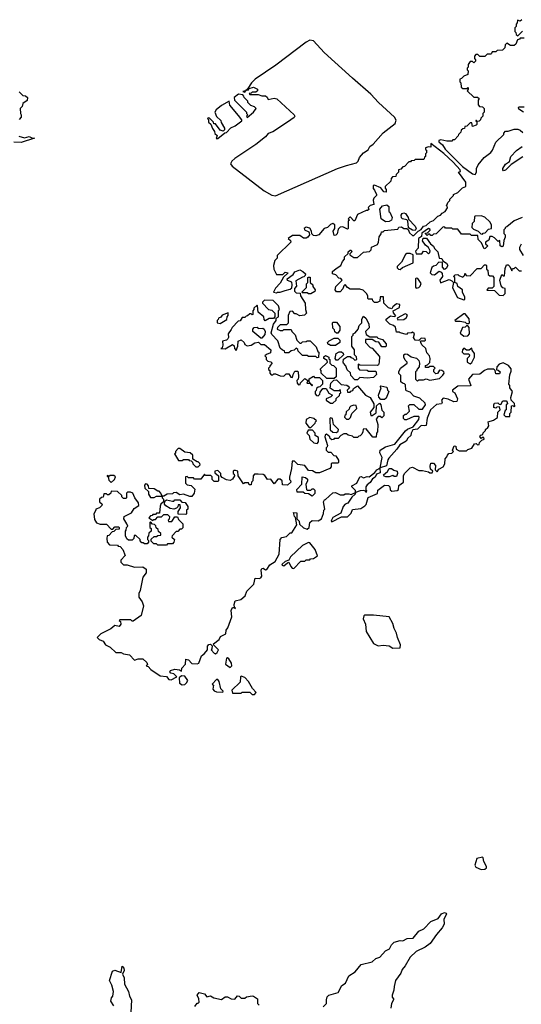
# Model space of a CAD drawing. Extents: x 2472589 to 2662339, y 701009 to 849030.
# Tile 275 of 406: x 2514407 to 2518503, y 817570 to 825612. Entities that reach past the tile are written whole.
import ezdxf

# ---------------------------------------------------------------- set-up
doc = ezdxf.new("R2010")
doc.units = 0

msp = doc.modelspace()

# ---------------------------------------------------------------- linework, layer by layer
at = {"layer": '0CON05XD'}
for points in [[(2518508.3, 825611.7), (2518495, 825600), (2518471.7, 825608.3), (2518470, 825585), (2518460, 825575), (2518460, 825555), (2518450, 825545), (2518450, 825515), (2518458.3, 825508.3), (2518461.7, 825491.7), (2518475, 825480)], [(2516495, 824173.3), (2517003.3, 824395), (2517075, 824421.4), (2517157.9, 824442.1), (2517172, 824455), (2517181.2, 824485), (2517214, 824525), (2517252, 824548), (2517266.2, 824575), (2517293.8, 824595), (2517373.8, 824686.2), (2517472.9, 824765), (2517481.4, 824791.4), (2517466.4, 824816.4), (2517335.7, 824935), (2517274.4, 825004.4), (2517125, 825133.1), (2516893.1, 825343.1), (2516805, 825438.8), (2516775, 825444.3), (2516745, 825429.4), (2516499.2, 825240.8), (2516328.6, 825125), (2516299.2, 825095), (2516270, 825050), (2516260, 825040), (2516250, 825030), (2516230, 825025), (2516245, 825020), (2516260, 825040), (2516275, 825040), (2516281.7, 825048.3), (2516315, 825060), (2516350, 825045), (2516348.3, 825031.7), (2516335, 825020), (2516305, 825020), (2516298.3, 825011.7), (2516281.7, 825008.3), (2516285, 825000), (2516355, 825000), (2516385, 824990), (2516415, 824990), (2516428.3, 824978.3), (2516435, 824960), (2516485, 824970), (2516508, 824965), (2516649.2, 824835), (2516652.9, 824825), (2516647.9, 824812.1), (2516594.2, 824775.8), (2516475, 824694.4), (2516435, 824681.2), (2516415, 824654), (2516335, 824591.9), (2516165, 824477.8), (2516139.4, 824455), (2516129.4, 824435), (2516140.8, 824415), (2516403.9, 824213.9), (2516465, 824178.1), (2516495, 824173.3)], [(2518525, 825460), (2518495, 825460), (2518488.3, 825451.7), (2518471.7, 825448.3), (2518458.3, 825411.7), (2518445, 825400), (2518415, 825400), (2518385, 825420), (2518370, 825405), (2518368.3, 825381.7), (2518348.3, 825361.7), (2518305, 825360), (2518295, 825350), (2518265, 825350), (2518260, 825335), (2518255, 825330), (2518225, 825330), (2518205, 825310), (2518165, 825310), (2518148.3, 825328.3), (2518131.7, 825328.3), (2518120, 825315), (2518120, 825295), (2518130, 825285), (2518128.3, 825271.7), (2518115, 825260), (2518105, 825270), (2518085, 825270), (2518070, 825245), (2518070, 825225), (2518060, 825215), (2518061.7, 825201.7), (2518070, 825195), (2518067, 825163), (2518035, 825150), (2518015, 825130), (2518000, 825125), (2518000, 825105), (2518010, 825095), (2518011.7, 825061.7), (2518025, 825050), (2518055, 825050), (2518068.3, 825058.3), (2518070, 825045), (2518061.7, 825031.7), (2518115, 824980), (2518145, 824980), (2518158.3, 824968.3), (2518150, 824955), (2518150, 824915), (2518161.7, 824901.7), (2518185, 824900), (2518200, 824885), (2518200, 824855), (2518190, 824845), (2518190, 824825), (2518171.7, 824808.3), (2518170, 824795), (2518158.3, 824781.7), (2518140, 824780), (2518138.3, 824788.3), (2518131.7, 824788.3), (2518131.7, 824781.7), (2518140, 824780), (2518140, 824755), (2518135, 824750), (2518105, 824740), (2518098.3, 824768.3), (2518085, 824770), (2518058.3, 824741.7), (2518041.7, 824738.3), (2518038.3, 824721.7), (2518025, 824720), (2518011.7, 824708.3), (2518008.3, 824691.7), (2517990, 824675), (2517988.3, 824661.7), (2517958.3, 824631.7), (2517945, 824630), (2517935, 824620), (2517895, 824620), (2517845, 824630), (2517830, 824625), (2517830, 824615), (2517858.8, 824588.8), (2517882, 824555), (2518021.8, 824411.8), (2518105, 824353.8), (2518125, 824347.5)], [(2518475, 825480), (2518511.7, 825518.3)], [(2514401.7, 825021.7), (2514431.7, 824991.7), (2514455, 824990), (2514470, 824975), (2514468.3, 824951.7), (2514431.7, 824928.3), (2514428.3, 824901.7), (2514410, 824885), (2514412.5, 824845), (2514420, 824835), (2514420, 824815), (2514403, 824797)], [(2516265, 824812.5), (2516316.7, 824855), (2516337, 824887), (2516325, 824900), (2516295, 824910), (2516270, 824935), (2516270, 824945), (2516240, 824975), (2516238.3, 824988.3), (2516228.3, 824998.3), (2516195, 825002.5), (2516157.5, 824975), (2516160, 824955), (2516260, 824855), (2516260, 824845), (2516270, 824835), (2516260, 824825), (2516265, 824812.5)], [(2516025, 824640), (2516081.7, 824688.3), (2516095, 824690), (2516131.7, 824728.3), (2516167.5, 824745), (2516220, 824785), (2516220, 824795), (2516195, 824830), (2516123, 824913), (2516117.5, 824947.5), (2516055, 824910), (2516012.5, 824875), (2516000, 824855), (2516015, 824820), (2516048.3, 824788.3), (2516051.7, 824771.7), (2516080, 824725), (2516078.3, 824711.7), (2516068.3, 824701.7), (2516045, 824710), (2516005, 824760), (2515991.7, 824761.7), (2515990, 824775), (2515958.3, 824808.3), (2515945, 824810), (2515940, 824805), (2515950, 824795), (2515950, 824775), (2515968.3, 824758.3), (2515981.7, 824721.7), (2515998.3, 824698.3), (2516001.7, 824681.7), (2516020, 824665), (2516011.7, 824641.7), (2516025, 824640)], [(2518520, 824855), (2518481.7, 824881.7), (2518480, 824895), (2518485, 824900), (2518525, 824900)], [(2514398.8, 824661.2), (2514445, 824646.5), (2514485, 824658.5), (2514505, 824646.9), (2514527.5, 824645), (2514420.2, 824609.8), (2514358.6, 824611.4)], [(2518125, 824347.5), (2518137.5, 824365), (2518137.5, 824395), (2518150, 824425), (2518200, 824485), (2518253, 824527), (2518267.5, 824545), (2518295, 824610), (2518360, 824675), (2518360, 824685), (2518375, 824700), (2518395, 824700), (2518445, 824717.5), (2518475, 824717.5), (2518495, 824710), (2518515, 824690)], [(2515645, 820220), (2515690, 820245), (2515665, 820267.5), (2515640, 820275), (2515632.5, 820285), (2515637.5, 820295), (2515675, 820306.2), (2515711.7, 820301.7), (2515728.3, 820291.7), (2515730, 820315), (2515761.7, 820348.3), (2515765, 820387.5), (2515785, 820382.5), (2515813.6, 820353.6), (2515855, 820350), (2515870, 820355), (2515892.5, 820415), (2515916.4, 820433.6), (2515940, 820465), (2515940, 820495), (2515951.7, 820508.3), (2515965, 820510), (2515978.3, 820498.3), (2515977, 820473), (2515970, 820465), (2515995, 820437.5), (2516005, 820432.5), (2516018.3, 820441.7), (2516030, 820465), (2515991.7, 820501.7), (2515990, 820515), (2516035, 820550), (2516047, 820573), (2516090, 820595), (2516092.5, 820625), (2516107.5, 820645), (2516140, 820735), (2516133, 820787), (2516145, 820810), (2516160, 820810), (2516165, 820800), (2516170, 820805), (2516160, 820810), (2516157.5, 820835), (2516167.5, 820865), (2516213.6, 820876.4), (2516247.5, 820905), (2516262.5, 820945), (2516318.3, 821001.7), (2516330.7, 821049.3), (2516363, 821047), (2516376.7, 821053.3), (2516383, 821067), (2516380, 821115), (2516385, 821130), (2516395, 821132.5), (2516415, 821117.5), (2516425, 821120), (2516450.7, 821159.3), (2516493.3, 821185), (2516526.7, 821245), (2516533, 821367), (2516548.3, 821381.7), (2516585, 821390), (2516615, 821420), (2516628.3, 821421.7), (2516670, 821485), (2516660, 821545), (2516650, 821555), (2516642.5, 821587.5), (2516670, 821585), (2516670, 821535), (2516690, 821515), (2516691.7, 821491.7), (2516725, 821460), (2516755, 821450), (2516770, 821465), (2516777.5, 821505), (2516795, 821520), (2516845, 821517.5), (2516872.5, 821535), (2516888.3, 821578.3), (2516890, 821605), (2516897.5, 821615), (2516887.5, 821675), (2516895, 821690), (2516905, 821692.5), (2516963.6, 821746.4), (2516985, 821750), (2517025, 821730), (2517055, 821730), (2517065, 821740), (2517095, 821740), (2517115, 821732.5), (2517150, 821750), (2517146.2, 821735), (2517119.3, 821710.7), (2517085.9, 821664.1), (2517065, 821653.8), (2517048, 821635), (2517028.3, 821581.7), (2516965, 821546.7), (2516952.5, 821525), (2516950, 821515), (2516955, 821510), (2517035, 821550), (2517085, 821550), (2517115, 821580), (2517125, 821610), (2517191.7, 821618.3), (2517225, 821640), (2517237, 821653), (2517251.7, 821708.3), (2517328.3, 821741.7), (2517331.7, 821768.3), (2517385, 821810), (2517418.3, 821808.3), (2517430, 821795), (2517431.7, 821771.7), (2517445, 821760), (2517490, 821765), (2517500, 821775), (2517501.7, 821808.3), (2517540, 821835), (2517540, 821885), (2517550, 821905), (2517595, 821952.5), (2517615, 821957.5), (2517665, 821930), (2517695, 821930), (2517745, 821920), (2517755, 821910), (2517775, 821910), (2517780, 821925), (2517761.7, 821941.7), (2517757.5, 821965), (2517765, 821990), (2517785, 821990), (2517801.7, 821971.7), (2517800, 821935), (2517815, 821920), (2517830.7, 821939.3), (2517865, 821960), (2517877.5, 821985), (2517880, 822025), (2517895, 822040), (2517900, 822055), (2517911.7, 822068.3), (2517935, 822070), (2517945, 822080), (2517950, 822085), (2517940, 822095), (2517955, 822130), (2517968.3, 822128.3), (2517970, 822105), (2517995, 822090), (2518055, 822090), (2518065, 822100), (2518098.3, 822111.7), (2518121.7, 822148.3), (2518135, 822150), (2518145, 822140), (2518158.3, 822141.7), (2518161.7, 822158.3), (2518181.7, 822178.3), (2518200, 822185), (2518198.3, 822198.3), (2518185, 822200), (2518175, 822190), (2518163, 822207), (2518171.7, 822218.3), (2518187.5, 822222.5), (2518191.7, 822238.3), (2518210, 822255), (2518210, 822265), (2518230, 822280), (2518237.5, 822295), (2518231.7, 822328.3), (2518275, 822340), (2518308.3, 822361.7), (2518310, 822405), (2518330, 822425), (2518325, 822450), (2518303, 822447), (2518295, 822440), (2518280, 822445), (2518277.5, 822465), (2518285, 822480), (2518311.7, 822481.7), (2518321.7, 822471.7), (2518335, 822470), (2518351.7, 822498.3), (2518378.3, 822498.3), (2518388.3, 822488.3), (2518390, 822475), (2518380, 822465), (2518380, 822425), (2518371.7, 822418.3), (2518360, 822385), (2518375, 822370), (2518408.3, 822371.7), (2518410, 822395), (2518420, 822405), (2518421.7, 822458.3), (2518435, 822460), (2518445, 822450), (2518450, 822455), (2518447, 822477), (2518420, 822505), (2518417.5, 822525), (2518430, 822575), (2518410, 822605), (2518410, 822625), (2518402.5, 822635), (2518408.3, 822711.7), (2518419.3, 822740.7), (2518419.3, 822759.3), (2518398.3, 822788.3), (2518355, 822810), (2518321.7, 822798.3), (2518302.5, 822775), (2518301.7, 822751.7), (2518315, 822750), (2518330, 822735), (2518325, 822720), (2518295, 822720), (2518290, 822745), (2518277.5, 822757.5), (2518226.4, 822756.4), (2518202.5, 822747.5), (2518165, 822717.5), (2518105, 822713.3), (2518072.5, 822675), (2518090, 822625), (2518085, 822620), (2517985, 822617.5), (2517940, 822585), (2517940, 822575), (2517960, 822565), (2517982.5, 822515), (2517976.4, 822493.6), (2517950.7, 822490.7), (2517905, 822511.2), (2517865, 822520), (2517852.5, 822505), (2517857.5, 822485), (2517850, 822475), (2517811.7, 822468.3), (2517762.5, 822425), (2517734.2, 822355.8), (2517725, 822297.5), (2517715, 822293.3), (2517685, 822297.5), (2517655, 822267.5), (2517617.5, 822262.5), (2517602.5, 822235), (2517600, 822215), (2517576.7, 822195), (2517561.7, 822168.3), (2517510, 822140), (2517486.7, 822105), (2517420, 822030), (2517412, 822018), (2517401.7, 821968.3), (2517351.7, 821951.7), (2517367.5, 822035), (2517347.5, 822075), (2517350, 822095), (2517395, 822122.5), (2517470, 822145), (2517557, 822253), (2517573, 822267), (2517620, 822285), (2517667.5, 822345), (2517670, 822365), (2517665, 822370), (2517625, 822370), (2517565, 822342.5), (2517553, 822343), (2517540, 822355), (2517541.7, 822378.3), (2517555, 822390), (2517565, 822390), (2517590, 822415), (2517581.7, 822458.3), (2517592.5, 822467.5), (2517625, 822467.5), (2517665, 822430), (2517695, 822430), (2517720, 822465), (2517718.3, 822478.3), (2517675, 822520), (2517625, 822537.5), (2517595, 822570), (2517565, 822580), (2517560, 822585), (2517558.3, 822628.3), (2517548.3, 822638.3), (2517531.7, 822641.7), (2517520, 822655), (2517520, 822705), (2517503, 822723), (2517502.5, 822735), (2517517.5, 822765), (2517570, 822805), (2517570, 822815), (2517555, 822830), (2517542.5, 822855), (2517542.5, 822875), (2517555, 822882.5), (2517575, 822880), (2517605, 822857.5), (2517647, 822847), (2517667, 822827), (2517672.5, 822805), (2517670, 822775), (2517651.7, 822758.3), (2517648.3, 822741.7), (2517640, 822735), (2517640, 822675), (2517655, 822660), (2517665, 822670), (2517705, 822670), (2517725, 822677.5), (2517755, 822667.5), (2517835, 822680), (2517863, 822707), (2517872.5, 822725), (2517870, 822735), (2517855, 822747.5), (2517835, 822750), (2517818.3, 822721.7), (2517805, 822720), (2517790, 822735), (2517790, 822755), (2517800, 822765), (2517785, 822780), (2517755, 822780), (2517745, 822770), (2517721.7, 822771.7), (2517721.7, 822788.3), (2517738.3, 822791.7), (2517757, 822813), (2517760, 822845), (2517752.5, 822865), (2517730.5, 822890.5), (2517722.5, 822925), (2517690, 822955), (2517682.5, 822975), (2517680, 822985), (2517685, 822990), (2517715, 822990), (2517720, 822995), (2517718.3, 823008.3), (2517685, 823010), (2517667.5, 822992.5), (2517635, 822993.3), (2517623.3, 823015), (2517630, 823045), (2517615, 823060), (2517607, 823053), (2517575, 823050), (2517565, 823040), (2517513, 823053), (2517505, 823060), (2517485, 823060), (2517475, 823100), (2517460, 823115), (2517430, 823125), (2517400, 823155), (2517400, 823165), (2517435, 823192.5), (2517465, 823187.5), (2517477.5, 823192.5), (2517458.3, 823218.3), (2517457.5, 823235), (2517508.3, 823261.7), (2517510, 823285), (2517485, 823290), (2517453.6, 823266.4), (2517445, 823250), (2517418.3, 823258.3), (2517380, 823295), (2517378.3, 823348.3), (2517351.7, 823348.3), (2517348.3, 823311.7), (2517325, 823302.5), (2517303, 823303), (2517290, 823315), (2517288.3, 823328.3), (2517255, 823330), (2517250, 823335), (2517250, 823355), (2517240, 823375), (2517212.5, 823402.5), (2517185, 823410), (2517105, 823410), (2517083.6, 823423.6), (2517065, 823450), (2517053, 823437), (2517047, 823413), (2517025, 823390), (2516995, 823390), (2516982.5, 823405), (2516988.3, 823431.7), (2517040, 823485), (2517028.3, 823498.3), (2517011.7, 823501.7), (2516988.3, 823528.3), (2516960, 823535), (2516960, 823555), (2516990.7, 823579.3), (2517030, 823605), (2517043, 823637), (2517060, 823655), (2517060, 823675), (2517088.3, 823701.7), (2517090, 823715), (2517105, 823730), (2517115, 823730), (2517120, 823715), (2517101.7, 823698.3), (2517101.7, 823691.7), (2517135, 823670), (2517165, 823670), (2517215, 823712.5), (2517262.5, 823717.5), (2517277, 823733), (2517280, 823755), (2517327.5, 823775), (2517336.4, 823793.6), (2517341.7, 823838.3), (2517358.3, 823861.7), (2517361.7, 823878.3), (2517375, 823880), (2517385, 823890), (2517495, 823900), (2517501.7, 823918.3), (2517525, 823920), (2517545, 823907.5), (2517567.5, 823907.5), (2517578.3, 823898.3), (2517590.7, 823870.7), (2517615, 823850), (2517625, 823850), (2517660, 823885), (2517685, 823897.5), (2517703.6, 823926.4), (2517725, 823930), (2517759.5, 823960.5), (2517785, 823971.2), (2517822.5, 824007.5), (2517842.5, 824015), (2517857.5, 824032.5), (2517882.5, 824045), (2517900, 824075), (2517898.3, 824088.3), (2517890, 824095), (2517898.3, 824101.7), (2517901.7, 824118.3), (2517920, 824135), (2517920, 824145), (2517950, 824175), (2517950, 824185), (2517985, 824200), (2518021.7, 824238.3), (2518050, 824250), (2518050, 824285), (2517990, 824365), (2518007.5, 824372.5), (2518002.5, 824385), (2517947.6, 824447.6), (2517869.7, 824519.7), (2517765, 824600), (2517765, 824570), (2517745, 824572.5), (2517720, 824565), (2517721.7, 824551.7), (2517730, 824545), (2517730, 824525), (2517720, 824515), (2517720, 824495), (2517711.7, 824488.3), (2517710, 824475), (2517705, 824470), (2517635, 824470), (2517628.3, 824461.7)], [(2518515, 824492.3), (2518420.1, 824429.9), (2518375, 824381.8), (2518357.5, 824377.5), (2518352.2, 824385), (2518351.8, 824395), (2518375, 824432.5), (2518405.3, 824454.7), (2518418.5, 824495), (2518465, 824543.3), (2518509.4, 824575)], [(2517628.3, 824461.7), (2517605, 824460), (2517598.3, 824451.7), (2517585, 824450), (2517548.3, 824411.7), (2517535, 824410), (2517518.3, 824391.7), (2517500, 824385), (2517500, 824365), (2517481.7, 824348.3), (2517478.3, 824331.7), (2517451.7, 824328.3), (2517440, 824315), (2517438.3, 824291.7), (2517391.7, 824248.3), (2517390, 824235), (2517400, 824225), (2517398.3, 824201.7), (2517380, 824205), (2517357, 824237), (2517305, 824260), (2517292.5, 824257.5), (2517293, 824233), (2517305, 824220), (2517320, 824185), (2517320, 824175), (2517300, 824155), (2517293, 824137), (2517298.3, 824101.7), (2517270, 824095), (2517253, 824077), (2517257.5, 824062.5), (2517247, 824053), (2517235, 824052.5), (2517165, 824020), (2517145, 823970), (2517135, 823970), (2517108.3, 823998.3), (2517101.7, 823998.3), (2517090, 823985), (2517100, 823975), (2517090, 823965), (2517090, 823905), (2517085, 823900), (2517045, 823920), (2517023, 823917), (2517008.3, 823901.7), (2516998.3, 823861.7), (2516988.3, 823851.7), (2516975, 823850), (2516967.5, 823885), (2516980, 823905), (2516980, 823935), (2516965, 823947.5), (2516945, 823940), (2516920, 823915), (2516892.5, 823905), (2516850, 823855), (2516825, 823847.5), (2516805, 823850), (2516791.7, 823861.7), (2516790, 823885), (2516775, 823910), (2516745, 823917.5), (2516730, 823905), (2516732.5, 823895), (2516768.3, 823878.3), (2516771.7, 823871.7), (2516772.5, 823855), (2516760, 823835), (2516745, 823827.5), (2516725, 823827.5), (2516695, 823850), (2516635, 823850), (2516600, 823825), (2516618.3, 823808.3), (2516620, 823795), (2516510, 823685), (2516510, 823665), (2516490, 823645), (2516480, 823605), (2516483, 823573), (2516505, 823530), (2516555, 823530), (2516575, 823550), (2516600, 823545), (2516561.7, 823508.3), (2516535, 823460), (2516495, 823420), (2516480, 823385), (2516505, 823380), (2516513, 823387), (2516535, 823387.5), (2516575, 823400), (2516615, 823410), (2516628.3, 823421.7), (2516632.5, 823445), (2516628.3, 823468.3), (2516595, 823482.5), (2516590, 823495), (2516639.3, 823530.7), (2516655, 823552.5), (2516695, 823567.5), (2516720, 823555), (2516740, 823535), (2516738.3, 823521.7), (2516728.3, 823511.7), (2516715, 823510), (2516661.7, 823478.3), (2516667.5, 823435), (2516650, 823415), (2516650, 823395), (2516665, 823380), (2516698.3, 823378.3), (2516700, 823355), (2516737, 823297), (2516740, 823245), (2516750, 823215), (2516731.7, 823198.3), (2516695, 823192.5), (2516665, 823210), (2516655, 823210), (2516635, 823230), (2516611.7, 823228.3), (2516600, 823195), (2516598.3, 823131.7), (2516585, 823120), (2516535, 823120), (2516511.7, 823098.3), (2516510, 823085), (2516535, 823072.5), (2516555, 823072.5), (2516565, 823080), (2516625, 823080), (2516630, 823065), (2516657, 823037), (2516670, 822995), (2516695, 822970), (2516705, 822970), (2516715, 822980), (2516747, 822983), (2516755, 822990), (2516778.3, 822988.3), (2516828.3, 822938.3), (2516841.7, 822901.7), (2516850, 822895), (2516848.3, 822851.7), (2516835, 822850), (2516825, 822860), (2516765, 822860), (2516755, 822870), (2516715, 822870), (2516680, 822905), (2516678.3, 822918.3), (2516665, 822930), (2516647, 822913), (2516623, 822907), (2516605, 822890), (2516571.7, 822891.7), (2516568.3, 822908.3), (2516553, 822913), (2516535, 822930), (2516515, 822990), (2516465, 823040), (2516460, 823055), (2516480, 823125), (2516500, 823155), (2516500, 823175), (2516520, 823185), (2516520, 823235), (2516527.5, 823245), (2516520, 823275), (2516477, 823317), (2516405, 823320), (2516390, 823305), (2516390, 823295), (2516440, 823245), (2516465, 823240), (2516490, 823215), (2516490, 823185), (2516478.3, 823171.7), (2516445, 823170), (2516411.7, 823151.7), (2516402.5, 823162.5), (2516400, 823185), (2516353, 823223), (2516350, 823275), (2516345, 823280), (2516320, 823255), (2516320, 823245), (2516310, 823235), (2516310, 823205), (2516305, 823200), (2516298.3, 823208.3), (2516285, 823210), (2516268.3, 823191.7), (2516255, 823190), (2516245, 823180), (2516225, 823180), (2516208.3, 823151.7), (2516191.7, 823148.3), (2516141.7, 823098.3), (2516135, 823080), (2516110, 823045), (2516113.3, 823015), (2516106.7, 823005), (2516095, 822993.3), (2516062.5, 822985), (2516066.2, 822953.8), (2516059.3, 822930.7), (2516050, 822925), (2516085, 822922.5), (2516145, 822960), (2516158.3, 822948.3), (2516160, 822925), (2516175, 822910), (2516187.5, 822945), (2516190, 822985), (2516215, 822997.5), (2516240, 822975), (2516245, 822960), (2516265, 822947.5), (2516297, 822953), (2516328.3, 822971.7), (2516357, 822977), (2516375, 822960), (2516405, 822960), (2516457.5, 822915), (2516455, 822890), (2516421.7, 822878.3), (2516410, 822865), (2516420, 822855), (2516420, 822835), (2516433, 822823), (2516458.3, 822818.3), (2516470, 822805), (2516450, 822785), (2516450, 822775), (2516440, 822765), (2516440, 822755), (2516450, 822745), (2516450, 822725), (2516461.7, 822711.7), (2516475, 822710), (2516481.7, 822718.3), (2516495, 822720), (2516533, 822703), (2516565, 822700), (2516581.7, 822718.3), (2516605, 822720), (2516621.7, 822691.7), (2516635, 822690), (2516640, 822715), (2516655, 822740), (2516675, 822740), (2516680, 822735), (2516682.5, 822695), (2516680, 822675), (2516670, 822665), (2516671.7, 822641.7), (2516685, 822630), (2516698.3, 822631.7), (2516700, 822645), (2516735, 822680), (2516760, 822665), (2516751.7, 822641.7), (2516780, 822640), (2516795, 822620), (2516798.3, 822628.3), (2516790, 822630), (2516770, 822655), (2516771.7, 822678.3), (2516805, 822700), (2516815, 822690), (2516855, 822690), (2516880, 822665), (2516880, 822635), (2516858.3, 822611.7), (2516845, 822610), (2516831.7, 822598.3), (2516828.3, 822581.7), (2516820, 822575), (2516820, 822555), (2516831.7, 822541.7), (2516845, 822540), (2516858.3, 822551.7), (2516861.7, 822568.3), (2516881.7, 822598.3), (2516908.3, 822598.3), (2516931.7, 822561.7), (2516960, 822545), (2516948.3, 822531.7), (2516910, 822515), (2516910, 822505), (2516945, 822480), (2516965, 822480), (2516990, 822505), (2516991.7, 822518.3), (2517018.3, 822541.7), (2517021.7, 822558.3), (2517030, 822565), (2517025, 822590), (2517015, 822580), (2516975, 822580), (2516941.7, 822601.7), (2516948.3, 822641.7), (2516971.7, 822668.3), (2516995, 822670), (2517033, 822633), (2517077, 822627), (2517088.3, 822618.3), (2517100, 822605), (2517080, 822585), (2517085, 822570), (2517105, 822570), (2517111.7, 822578.3), (2517128.3, 822581.7), (2517131.7, 822598.3), (2517165, 822620), (2517230, 822545), (2517270, 822525), (2517300, 822475), (2517300, 822445), (2517270, 822405), (2517275, 822380), (2517285, 822380), (2517318.3, 822401.7), (2517321.7, 822458.3), (2517345, 822480), (2517357, 822467), (2517363, 822423), (2517380, 822405), (2517380, 822375), (2517365, 822360), (2517355, 822370), (2517335, 822370), (2517318.3, 822351.7), (2517332.5, 822305), (2517330, 822245), (2517320, 822235), (2517318.3, 822201.7), (2517291.7, 822201.7), (2517235, 822270), (2517211.7, 822268.3), (2517210, 822245), (2517200, 822225), (2517188.3, 822211.7), (2517175, 822210), (2517165, 822200), (2517135, 822200), (2517125, 822210), (2517088.3, 822218.3), (2517075, 822230), (2517055, 822230), (2517030, 822215), (2517008.3, 822191.7), (2516975, 822190), (2516968.3, 822181.7), (2516955, 822180), (2516941.7, 822191.7), (2516940, 822205), (2516913, 822227), (2516901.7, 822218.3), (2516897.5, 822205), (2516920, 822135), (2516918.3, 822121.7), (2516910, 822115), (2516910, 822095), (2516925, 822080), (2516948.3, 822078.3), (2516971.7, 822051.7), (2516988.3, 822048.3), (2517010, 822015), (2517010, 821995), (2517005, 821990), (2516955, 821990), (2516950, 821985), (2516951.7, 821958.3), (2516940, 821945), (2516855, 821910), (2516825, 821910), (2516797, 821927), (2516765, 821930), (2516735, 821970), (2516678.3, 821978.3), (2516650, 822005), (2516633, 822007), (2516627.5, 821945), (2516610, 821875), (2516610, 821855), (2516618.3, 821848.3), (2516620, 821835), (2516595, 821810), (2516551.7, 821811.7), (2516550, 821845), (2516535, 821860), (2516515, 821860), (2516485, 821820), (2516458.3, 821858.3), (2516430, 821855), (2516410, 821890), (2516395, 821897.5), (2516355, 821900), (2516325, 821900), (2516313, 821887), (2516310, 821845), (2516300, 821835), (2516298.3, 821811.7), (2516281.7, 821811.7), (2516275, 821830), (2516245, 821830), (2516235, 821820), (2516190, 821885), (2516187.5, 821925), (2516168.3, 821928.3)], [(2517395, 823960), (2517357.5, 823985), (2517347.5, 824065), (2517368.3, 824091.7), (2517405, 824100), (2517420, 824085), (2517420, 824045), (2517428.3, 824038.3), (2517447.5, 823995), (2517442.5, 823975), (2517425, 823963.3), (2517395, 823960)], [(2517635, 823890), (2517615, 823892.5), (2517581.7, 823911.7), (2517577.5, 823967.5), (2517567.5, 823977.5), (2517533.8, 823983.8), (2517523.8, 823993.8), (2517521.2, 824015), (2517530, 824030), (2517545, 824033.3), (2517557.7, 824027.7), (2517580, 823995), (2517581.7, 823981.7), (2517636.7, 823925), (2517643.3, 823905), (2517635, 823890)], [(2518185, 823860), (2518191.7, 823868.3), (2518208.3, 823871.7), (2518235, 823900), (2518260, 823905), (2518258.8, 823935), (2518245, 823960), (2518205, 823997.5), (2518175, 824010), (2518125, 824007.5), (2518120, 824005), (2518117, 823963), (2518103, 823947), (2518100, 823915), (2518111.7, 823901.7), (2518150, 823885), (2518171.7, 823861.7), (2518185, 823860)], [(2518510, 823995), (2518445, 823970), (2518385, 823920), (2518370, 823915), (2518370, 823905), (2518360, 823895), (2518360, 823865), (2518372.5, 823855), (2518372.5, 823835), (2518360.7, 823809.3), (2518355, 823762.5), (2518345, 823757.5), (2518330, 823765), (2518328.3, 823808.3), (2518315, 823800), (2518285, 823830), (2518265, 823840), (2518245, 823840), (2518238.3, 823811.7), (2518210, 823795), (2518211.7, 823781.7), (2518230, 823765), (2518208.3, 823741.7), (2518200, 823740), (2518178.3, 823788.3), (2518150, 823815), (2518148.3, 823848.3), (2518095, 823850), (2518085, 823860), (2518015, 823860), (2517985, 823900), (2517945, 823900), (2517935, 823910), (2517885, 823910), (2517878.3, 823918.3), (2517865, 823920), (2517808.3, 823861.7), (2517785, 823860), (2517775, 823850), (2517765, 823850), (2517755, 823860), (2517745, 823860), (2517735, 823850), (2517721.7, 823861.7), (2517721.7, 823868.3), (2517738.3, 823871.7), (2517758.3, 823891.7), (2517758.3, 823898.3), (2517745, 823906.7), (2517691.7, 823868.3), (2517688.3, 823841.7), (2517662.5, 823825), (2517660, 823745), (2517638.3, 823721.7), (2517645, 823700)], [(2517645, 823700), (2517691.7, 823698.3), (2517705, 823720), (2517727, 823717), (2517745, 823700), (2517755, 823710), (2517757.5, 823725), (2517745, 823750), (2517720.7, 823770.7), (2517697.5, 823805), (2517701.7, 823828.3), (2517728.3, 823828.3), (2517760.7, 823780.7), (2517785, 823762.5), (2517793.9, 823743.9), (2517822.5, 823715), (2517832.5, 823662.5), (2517855, 823660), (2517861.7, 823641.7), (2517893, 823623), (2517902.5, 823605), (2517889.3, 823580.7), (2517875, 823570), (2517860.7, 823590.7), (2517858.3, 823628.3), (2517828.3, 823631.7), (2517806.4, 823603.6), (2517785, 823597.5), (2517773.6, 823586.4), (2517760, 823545), (2517771.7, 823531.7), (2517795, 823527.5), (2517833, 823557), (2517848.3, 823548.3), (2517857.5, 823537.5), (2517860, 823515), (2517837.5, 823485), (2517843, 823463), (2517915, 823490), (2517935, 823480), (2517950, 823465), (2517942.5, 823425), (2517971.2, 823361.2), (2517983.3, 823343.3), (2518035, 823322.5)], [(2518520, 823685), (2518490, 823735), (2518490, 823755), (2518505, 823780)], [(2517515, 823572.5), (2517533, 823587), (2517620, 823625), (2517620, 823690), (2517595, 823702.5), (2517568.3, 823701.7), (2517557, 823693), (2517525, 823630), (2517490, 823595), (2517490, 823585), (2517500, 823575), (2517515, 823572.5)], [(2518035, 823322.5), (2518041.7, 823328.3), (2518042.5, 823345), (2518022.5, 823385), (2518022.5, 823405), (2517983.6, 823433.6), (2517978.3, 823458.3), (2517960, 823465), (2517960, 823505), (2517950, 823515), (2517961.7, 823528.3), (2517985, 823530), (2517991.7, 823521.7), (2518025, 823510), (2518038.3, 823521.7), (2518045, 823540), (2518051.7, 823521.7), (2518085, 823520), (2518141.7, 823578.3), (2518175, 823580), (2518201.7, 823608.3), (2518215, 823610), (2518220, 823605), (2518220, 823575), (2518230, 823565), (2518231.7, 823531.7), (2518245, 823520), (2518268.3, 823518.3), (2518280, 823505), (2518278.3, 823431.7), (2518265, 823420), (2518231.7, 823418.3), (2518221.7, 823401.7), (2518285, 823400), (2518321.7, 823361.7), (2518355, 823360), (2518370, 823375), (2518370, 823415), (2518351.7, 823421.7), (2518337.5, 823437.5), (2518326.7, 823485), (2518345, 823530), (2518355, 823520), (2518365, 823520), (2518370.7, 823579.3), (2518381.7, 823608.3), (2518395, 823610), (2518410, 823595), (2518425, 823560), (2518431.7, 823578.3), (2518445, 823580), (2518455, 823590), (2518485, 823560), (2518505, 823560)], [(2516785, 823372.5), (2516765, 823372.5), (2516755, 823380), (2516715, 823380), (2516710, 823385), (2516750, 823425), (2516750, 823455), (2516760, 823465), (2516760, 823505), (2516765, 823510), (2516778.3, 823508.3), (2516780, 823465), (2516800, 823445), (2516801.7, 823431.7), (2516820, 823405), (2516818.3, 823391.7), (2516785, 823372.5)], [(2517645, 823420), (2517665, 823423.3), (2517677.5, 823435), (2517686.4, 823456.4), (2517658.3, 823498.3), (2517645, 823500), (2517640, 823495), (2517638.3, 823428.3), (2517645, 823420)], [(2516045, 823130), (2516098.3, 823161.7), (2516100, 823185), (2516110, 823195), (2516108.3, 823218.3), (2516061.7, 823198.3), (2516048.3, 823181.7), (2516030, 823175), (2516028.3, 823161.7), (2516020, 823155), (2516020, 823135), (2516045, 823130)], [(2517495, 823160), (2517545, 823162.5), (2517563, 823177), (2517572.5, 823195), (2517567.5, 823205), (2517555, 823210), (2517490, 823175), (2517495, 823160)], [(2518075, 823130), (2518080, 823135), (2518077, 823167), (2518045, 823210), (2518035, 823210), (2517960, 823155), (2517965, 823150), (2518005, 823150), (2518045, 823140), (2518055, 823130), (2518075, 823130)], [(2517005, 823050), (2516995, 823050), (2516981.7, 823061.7), (2516978.3, 823078.3), (2516963, 823093), (2516960, 823135), (2516965, 823140), (2516995, 823140), (2517020, 823105), (2517020, 823075), (2517005, 823050)], [(2517165, 822670), (2517145, 822670), (2517110, 822705), (2517108.3, 822728.3), (2517081.7, 822751.7), (2517070, 822785), (2517050, 822805), (2517047.5, 822815), (2517051.7, 822838.3), (2517085, 822860), (2517105, 822860), (2517111.7, 822851.7), (2517128.3, 822848.3), (2517145, 822830), (2517160, 822835), (2517158.3, 822858.3), (2517140, 822875), (2517140, 822915), (2517120, 822945), (2517120, 823025), (2517130, 823035), (2517130, 823045), (2517146.4, 823053.6), (2517170, 823085), (2517180, 823115), (2517200, 823135), (2517200, 823165), (2517215, 823190), (2517235, 823170), (2517257.5, 823125), (2517260, 823095), (2517230, 823065), (2517235, 823040), (2517265, 823020), (2517325, 823020), (2517331.7, 823011.7), (2517368.3, 822998.3), (2517400, 822965), (2517400, 822945), (2517395, 822940), (2517365, 822940), (2517338.3, 822978.3), (2517315, 822980), (2517285, 823000), (2517231.7, 822998.3), (2517230, 822975), (2517270, 822935), (2517285, 822930), (2517345, 822860), (2517342.5, 822815), (2517337, 822793), (2517325, 822787.5), (2517185, 822790), (2517171.7, 822798.3), (2517170, 822765), (2517183, 822753), (2517245, 822750), (2517255, 822740), (2517315, 822740), (2517320, 822715), (2517295, 822690), (2517245, 822682.5), (2517185, 822690), (2517165, 822670)], [(2516385, 823010), (2516375, 823010), (2516310, 823065), (2516310, 823085), (2516321.7, 823098.3), (2516345, 823100), (2516355, 823090), (2516391.7, 823091.7), (2516403, 823083), (2516412.5, 823065), (2516409.3, 823040.7), (2516385, 823010)], [(2518035, 823027.5), (2518065, 823030), (2518080, 823045), (2518078.3, 823098.3), (2518065, 823110), (2518055, 823110), (2518045, 823100), (2518021.7, 823098.3), (2518005, 823050), (2518035, 823027.5)], [(2516985, 822950), (2516945, 822950), (2516935, 822960), (2516925, 822960), (2516920, 822975), (2516935, 822990), (2516975, 823010), (2517005, 823010), (2517020, 822995), (2517020, 822975), (2516985, 822950)], [(2517005, 822830), (2516991.7, 822831.7), (2516982.5, 822845), (2516992.5, 822885), (2517015, 822900), (2517035, 822900), (2517048.3, 822888.3), (2517050, 822875), (2517005, 822830)], [(2518085, 822800), (2518098.3, 822811.7), (2518120, 822855), (2518120, 822885), (2518101.7, 822911.7), (2518098.3, 822928.3), (2518077, 822913), (2518055, 822912.5), (2518035, 822930), (2518022.5, 822915), (2518020, 822895), (2518035, 822883.3), (2518071.7, 822881.7), (2518080, 822875), (2518078.3, 822861.7), (2518060, 822845), (2518060, 822815), (2518085, 822800)], [(2516975, 822680), (2516915, 822680), (2516870, 822725), (2516870, 822745), (2516861.7, 822758.3), (2516920, 822815), (2516918.3, 822828.3), (2516890, 822845), (2516891.7, 822858.3), (2516905, 822870), (2516930, 822855), (2516931.7, 822841.7), (2516940, 822835), (2516940, 822805), (2516955, 822790), (2516968.3, 822788.3), (2516990, 822765), (2516990, 822695), (2516975, 822680)], [(2517385, 822510), (2517355, 822510), (2517338.3, 822528.3), (2517337.5, 822545), (2517360, 822605), (2517350, 822615), (2517355, 822620), (2517405, 822610), (2517410, 822585), (2517420, 822575), (2517398.3, 822521.7), (2517385, 822510)], [(2517095, 822350), (2517108.3, 822361.7), (2517120, 822395), (2517160, 822435), (2517155, 822460), (2517135, 822462.5), (2517110, 822455), (2517100, 822445), (2517098.3, 822431.7), (2517071.7, 822408.3), (2517070, 822385), (2517061.7, 822378.3), (2517060, 822365), (2517075, 822350), (2517095, 822350)], [(2516785, 822280), (2516820, 822315), (2516821.7, 822328.3), (2516830, 822335), (2516810, 822355), (2516775, 822362.5), (2516747.5, 822345), (2516742.5, 822315), (2516771.7, 822281.7), (2516785, 822280)], [(2516995, 822240), (2517008.3, 822251.7), (2517010, 822265), (2516970, 822305), (2516960, 822355), (2516945, 822360), (2516940, 822355), (2516943, 822263), (2516963, 822243), (2516995, 822240)], [(2516835, 822150), (2516847, 822163), (2516848.3, 822198.3), (2516820, 822215), (2516820, 822235), (2516798.3, 822258.3), (2516761.7, 822258.3), (2516752.5, 822235), (2516770, 822215), (2516777.5, 822185), (2516810, 822155), (2516835, 822150)], [(2515865, 821960), (2515880, 821975), (2515877, 821987), (2515865, 822000), (2515855, 822000), (2515821.7, 822021.7), (2515820, 822055), (2515800, 822075), (2515755, 822080), (2515715, 822110), (2515701.7, 822108.3), (2515680, 822085), (2515678.3, 822071.7), (2515670, 822065), (2515705, 822012.5), (2515735, 822010), (2515745, 822020), (2515785, 822020), (2515791.7, 822011.7), (2515808.3, 822008.3), (2515818.3, 821998.3), (2515820, 821985), (2515845, 821960), (2515865, 821960)], [(2516168.3, 821928.3), (2516155, 821930), (2516150, 821925), (2516150, 821905), (2516158.3, 821898.3), (2516160, 821885), (2516145, 821860), (2516125, 821847.5), (2516095, 821852.5), (2516061.7, 821871.7), (2516050, 821885), (2516050, 821905), (2516025, 821930), (2516000, 821925), (2516001.7, 821911.7), (2516030, 821885), (2516030, 821845), (2516025, 821840), (2515995, 821840), (2515980, 821855), (2515977.5, 821877.5), (2515968.3, 821888.3), (2515925, 821890), (2515915, 821900), (2515885, 821860), (2515835, 821860), (2515825, 821870), (2515785, 821870), (2515775, 821880), (2515761.7, 821878.3), (2515760, 821825), (2515775, 821812.5), (2515808.3, 821808.3), (2515837, 821777), (2515832.5, 821745), (2515811.7, 821718.3), (2515795, 821717.5), (2515745, 821737.5), (2515715, 821730), (2515685, 821750), (2515663, 821747), (2515655, 821740), (2515612.5, 821737.5), (2515585, 821720), (2515570, 821720), (2515560, 821745), (2515545, 821760), (2515535, 821760), (2515505, 821780), (2515461.7, 821781.7), (2515460, 821805), (2515447, 821817), (2515435, 821820), (2515425, 821810), (2515430, 821785), (2515458.3, 821758.3), (2515460, 821735), (2515475, 821710), (2515505, 821710), (2515525, 821720), (2515570, 821720), (2515570, 821705), (2515580, 821695), (2515580, 821675), (2515560, 821655), (2515553, 821637), (2515548.3, 821581.7), (2515525, 821580), (2515515, 821570), (2515495, 821570), (2515488.3, 821561.7), (2515475, 821560), (2515461.7, 821541.7), (2515495, 821520), (2515501.7, 821528.3), (2515515, 821530), (2515535, 821550), (2515565, 821550), (2515585, 821570), (2515615, 821570), (2515630, 821555), (2515627.5, 821532.5), (2515620, 821525), (2515621.7, 821511.7), (2515648.3, 821511.7), (2515675, 821550), (2515695, 821550), (2515705, 821530), (2515740, 821495), (2515738.3, 821461.7), (2515728.3, 821451.7), (2515715, 821450), (2515698.3, 821431.7), (2515685, 821430), (2515653, 821397), (2515650, 821385), (2515670, 821365), (2515667, 821343), (2515655, 821330), (2515615, 821330), (2515605, 821320), (2515535, 821320), (2515525, 821330), (2515501.7, 821331.7), (2515481.7, 821351.7), (2515481.7, 821368.3), (2515505, 821390), (2515525, 821390), (2515535, 821400), (2515558.3, 821401.7), (2515560, 821415), (2515541.7, 821431.7), (2515538.3, 821448.3), (2515521.7, 821461.7), (2515518.3, 821478.3), (2515508.3, 821488.3), (2515491.7, 821491.7), (2515475, 821510), (2515470, 821505), (2515470, 821465), (2515480, 821455), (2515480, 821435), (2515461.7, 821418.3), (2515460, 821395), (2515450, 821385), (2515450, 821365), (2515458.3, 821358.3), (2515460, 821345), (2515448.3, 821331.7), (2515425, 821330), (2515415, 821340), (2515405, 821340), (2515390, 821355), (2515390, 821365), (2515355, 821400), (2515341.7, 821398.3), (2515340, 821375), (2515325, 821360), (2515295, 821360), (2515281.7, 821371.7), (2515270, 821395), (2515270, 821435), (2515277, 821443), (2515280, 821465), (2515290, 821475), (2515282.5, 821495), (2515257.5, 821535), (2515260, 821555), (2515320, 821585), (2515341.7, 821618.3), (2515380, 821645), (2515377.5, 821665), (2515347.5, 821705), (2515330, 821745), (2515311.7, 821751.7), (2515288.3, 821751.7), (2515280, 821745), (2515280, 821705), (2515275, 821700), (2515255, 821700), (2515240, 821715), (2515240, 821725), (2515205, 821757.5), (2515155, 821760), (2515150, 821745), (2515135, 821730), (2515125, 821730), (2515115, 821740), (2515095, 821740), (2515088.3, 821711.7), (2515075, 821710), (2515060, 821695), (2515060, 821675), (2515080, 821655), (2515077.5, 821645), (2515060, 821625), (2515030, 821615), (2515030, 821605), (2515012.5, 821575), (2515018.3, 821528.3), (2515033, 821503), (2515065, 821492.5), (2515115, 821490), (2515155, 821450), (2515168.3, 821451.7), (2515185, 821470), (2515215, 821470), (2515220, 821465), (2515218.3, 821451.7), (2515191.7, 821448.3), (2515175, 821430), (2515161.7, 821428.3), (2515135, 821400), (2515120, 821395), (2515117.5, 821375), (2515120, 821345), (2515141.7, 821321.7), (2515205, 821320), (2515211.7, 821311.7), (2515228.3, 821308.3), (2515250, 821285), (2515267.5, 821235), (2515231.7, 821198.3), (2515231.7, 821181.7), (2515255, 821160), (2515285, 821160), (2515345, 821140), (2515411.7, 821141.7), (2515440, 821125), (2515440, 821095), (2515413, 821057), (2515391.7, 820948.3), (2515380, 820925), (2515380, 820895), (2515407, 820857), (2515417.5, 820825), (2515400, 820745), (2515335, 820700), (2515325, 820700), (2515315, 820710), (2515225, 820710), (2515220, 820705), (2515230, 820695), (2515232.5, 820675), (2515220, 820655), (2515185, 820662.5), (2515150, 820635), (2515070, 820595), (2515040, 820565), (2515055, 820550), (2515090, 820535), (2515107, 820507), (2515145, 820486.7), (2515193, 820443), (2515235, 820443.3), (2515255, 820433.3), (2515305, 820423.3), (2515345, 820380), (2515375, 820390), (2515411.7, 820391.7), (2515445, 820360), (2515450, 820345), (2515440, 820335), (2515455, 820330), (2515477.5, 820305), (2515552.9, 820252.9), (2515605, 820246.2), (2515625, 820221.2), (2515645, 820220)], [(2517235, 821750), (2517230, 821760), (2517215, 821767.5), (2517185.9, 821764.1), (2517150, 821750), (2517150, 821765), (2517120, 821795), (2517120, 821805), (2517160, 821825), (2517185, 821877.5), (2517195, 821880), (2517215, 821870), (2517245, 821880), (2517261.7, 821878.3), (2517306.7, 821913.3), (2517322.5, 821935), (2517348.3, 821948.3), (2517349.3, 821910.7), (2517320, 821900), (2517310, 821875), (2517288, 821862), (2517269.3, 821830.7), (2517245, 821813.3), (2517232.5, 821795), (2517232.5, 821772.5), (2517240, 821765), (2517235, 821750)], [(2517425, 821876.7), (2517397, 821877), (2517383.6, 821883.6), (2517377.5, 821895), (2517409.5, 821920.5), (2517423.6, 821946.4), (2517443, 821947), (2517463, 821933), (2517490, 821925), (2517492.5, 821905), (2517485, 821880), (2517465, 821880), (2517455, 821890), (2517425, 821876.7)], [(2515155, 821832.5), (2515180, 821855), (2515188.3, 821878.3), (2515175, 821890), (2515145, 821890), (2515135, 821880), (2515121.7, 821888.3), (2515121.7, 821881.7), (2515130, 821880), (2515135, 821850), (2515155, 821832.5)], [(2516795, 821720), (2516765, 821740), (2516735, 821742.5), (2516721.7, 821751.7), (2516671.7, 821751.7), (2516670, 821775), (2516711.7, 821818.3), (2516712.5, 821877.5), (2516741.7, 821871.7), (2516757.5, 821857.5), (2516757.5, 821845), (2516742.5, 821815), (2516750, 821775), (2516755, 821770), (2516785, 821770), (2516795, 821780), (2516805, 821780), (2516818.3, 821768.3), (2516817, 821743), (2516795, 821720)], [(2515765, 821570), (2515701.7, 821571.7), (2515700, 821595), (2515720, 821625), (2515718.3, 821648.3), (2515701.7, 821648.3), (2515698.3, 821631.7), (2515688.3, 821621.7), (2515665, 821612.5), (2515635, 821620), (2515601.7, 821641.7), (2515590, 821655), (2515591.7, 821678.3), (2515605, 821690), (2515655, 821680), (2515665, 821680), (2515675, 821690), (2515715, 821690), (2515731.7, 821671.7), (2515757, 821667), (2515780, 821635), (2515780, 821615), (2515770, 821605), (2515770, 821575), (2515765, 821570)], [(2516645, 821130), (2516701.7, 821188.3), (2516735, 821190), (2516745, 821200), (2516775, 821200), (2516781.7, 821208.3), (2516805, 821210), (2516838.3, 821231.7), (2516820, 821285), (2516775, 821340), (2516765, 821342.5), (2516715, 821316.2), (2516618.8, 821225), (2516603.8, 821196.2), (2516575, 821186), (2516550, 821165), (2516547.5, 821155), (2516565, 821151.2), (2516593.3, 821176.7), (2516605, 821180), (2516620, 821145), (2516631.7, 821131.7), (2516645, 821130)], [(2517455, 820477.5), (2517515, 820482.5), (2517517, 820507), (2517492.5, 820565), (2517485, 820600), (2517465, 820640), (2517455, 820680), (2517423, 820733), (2517295, 820746.7), (2517225, 820747.5), (2517217, 820743), (2517213, 820717), (2517230, 820675), (2517237.5, 820615), (2517297, 820517), (2517335, 820496.7), (2517375, 820502.5), (2517423.3, 820496.7), (2517455, 820477.5)], [(2516125, 820320), (2516140, 820335), (2516137.5, 820355), (2516115, 820390), (2516105, 820400), (2516095, 820397.5), (2516088.3, 820348.3), (2516125, 820320)], [(2515735, 820178.8), (2515755, 820182.5), (2515770, 820195), (2515780, 820215), (2515755, 820250), (2515727.5, 820252.5), (2515710, 820235), (2515712.7, 820192.7), (2515735, 820178.8)], [(2516065, 820120), (2516068.3, 820128.3), (2516050, 820145), (2516037, 820207), (2516025, 820222.5), (2516015, 820223.3), (2515980, 820185), (2515990, 820175), (2515983, 820143), (2515995, 820130), (2516013, 820123), (2516065, 820120)], [(2516325, 820100), (2516337, 820117), (2516309.3, 820149.3), (2516275, 820207.5), (2516245, 820237.5), (2516215, 820250), (2516210, 820245), (2516208.3, 820201.7), (2516140, 820135), (2516145, 820110), (2516215, 820110), (2516225, 820120), (2516285, 820120), (2516305, 820100), (2516325, 820100)], [(2518175, 818670.8), (2518205, 818672.5), (2518220, 818685), (2518220, 818695), (2518196.2, 818735), (2518192.5, 818765), (2518185, 818770), (2518139.5, 818760.5), (2518124.4, 818705.6), (2518130.9, 818690.9), (2518175, 818670.8)], [(2516885, 817550), (2516912.5, 817575), (2516913.6, 817606.4), (2516918.3, 817631.7), (2516930, 817645), (2517007.5, 817665), (2517037, 817723), (2517068.3, 817741.7), (2517095, 817802.5), (2517146.4, 817833.6), (2517194.2, 817895.8), (2517285, 817916.7), (2517315, 817942.5), (2517347.5, 817955), (2517393.6, 818006.4), (2517426.7, 818023.3), (2517442.5, 818055), (2517465, 818076.7), (2517515, 818090), (2517535, 818087.5), (2517571.7, 818108.3), (2517620.7, 818109.3), (2517665, 818167.5), (2517707.5, 818185), (2517765, 818246.7), (2517825, 818270), (2517852.3, 818307.7), (2517875, 818320), (2517890, 818315), (2517892.5, 818305), (2517870, 818265), (2517872.5, 818225), (2517856.1, 818193.9), (2517809.3, 818140.7), (2517760, 818065), (2517716.7, 818035), (2517645, 818002), (2517596, 817955), (2517555.8, 817884.2), (2517530, 817855), (2517520, 817825), (2517475.8, 817764.2), (2517466, 817715), (2517463.3, 817685), (2517447.5, 817645), (2517448.3, 817628.3), (2517460, 817615), (2517460, 817605), (2517443, 817577), (2517438.3, 817538.3)], [(2515177, 817557), (2515150, 817595), (2515156.4, 817623.6), (2515167.5, 817635), (2515172.5, 817675), (2515160, 817725), (2515140, 817765), (2515165, 817840), (2515185, 817847.5), (2515235, 817830), (2515245, 817880), (2515257.5, 817865), (2515260, 817845), (2515247.5, 817815), (2515258.8, 817785), (2515262.5, 817735), (2515296.7, 817675), (2515302.5, 817635), (2515320, 817605), (2515313.6, 817503.6)], [(2515838.3, 817551.7), (2515855, 817580), (2515865, 817580), (2515871.7, 817588.3), (2515870, 817615), (2515857.5, 817645), (2515873.6, 817666.4), (2515916.1, 817656.1), (2515935, 817630), (2515965, 817640), (2515993, 817623), (2516055, 817610), (2516085, 817630), (2516105, 817630), (2516133.3, 817613.3), (2516165, 817612.5), (2516185, 817640), (2516200, 817635), (2516215, 817620), (2516245, 817620), (2516258.3, 817631.7), (2516305, 817640), (2516317, 817637), (2516350, 817615), (2516350, 817575), (2516361.7, 817561.7)]]:
    msp.add_lwpolyline(points, dxfattribs=at)

doc.saveas('drawing.dxf')
